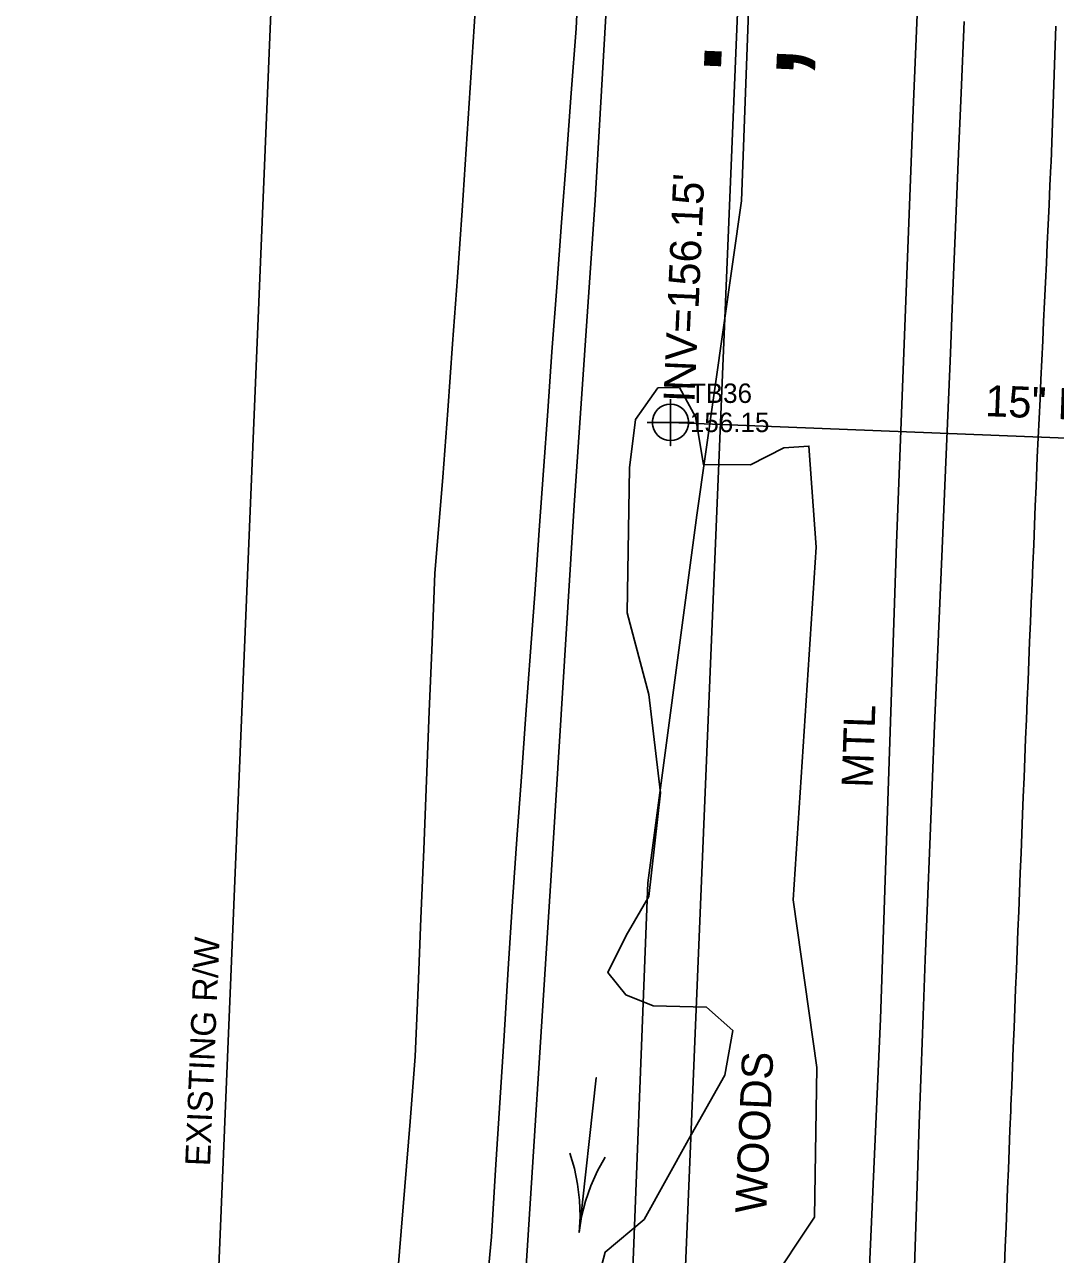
# Model space of a CAD drawing. Extents: x 2262665 to 2270527, y 505476 to 514960.
# Drawn here: x 2266169.2 to 2266301.8, y 511098 to 511256.2 of the extents above; entities that cross this region are included whole.
import ezdxf

# ---------------------------------------------------------------- set-up
doc = ezdxf.new("R2010")
doc.units = 0
for name, color, linetype in [('Exist Guardrail', 7, 'Continuous'), ('Exist Guardrail Text', 7, 'Continuous'), ('Exist Hydro River Flow Arrow CELL', 7, 'Continuous'), ('Exist Hydro Stream or Body of Water', 7, 'Continuous'), ('Exist Right of Way Control of Access CA Symbol CELL', 7, 'Continuous'), ('Exist Right of Way Control of Access Line', 7, 'Continuous'), ('Exist Right of Way Line', 7, 'Continuous'), ('Exist Right of Way Line Text', 7, 'Continuous'), ('Exist Roads EOP', 7, 'Continuous'), ('Exist Roads EOT', 7, 'Continuous'), ('Exist Structure Minor Pipes RCP 15 Inch', 7, 'Continuous'), ('Exist Structure Minor Pipes RCP 15 Inch Cogo Elevation', 7, 'Continuous'), ('Exist Structure Minor Pipes RCP 15 Inch Cogo Number', 7, 'Continuous'), ('Exist Structure Minor Pipes RCP 15 Inch Cogo Point CELL', 7, 'Continuous'), ('Exist Structure Minor Pipes RCP 15 Inch Invert', 7, 'Continuous'), ('Exist Structure Minor Pipes RCP 15 Inch Text', 7, 'Continuous'), ('Exist Vegetation Woods Line', 7, 'Continuous'), ('Exist Vegetation Woods Line Text', 7, 'Continuous')]:
    doc.layers.add(name, color=color, linetype=linetype)

msp = doc.modelspace()

# ---------------------------------------------------------------- linework, layer by layer
at = {"layer": 'Exist Guardrail'}
for points in [[(2266281.35, 511189.41), (2266283.51, 511245.19), (2266286.28, 511311.47), (2266288.16, 511367.12), (2266290.33, 511422.26), (2266290.78, 511465.99)], [(2266261.8, 510612.16), (2266262.75, 510625.88), (2266264.75, 510675.8), (2266265.34, 510710.28), (2266265.64, 510736.97), (2266265.09, 510764.38), (2266264.69, 510785.45), (2266264.68, 510797.92), (2266265.26, 510819.66), (2266266.83, 510855.77), (2266268.41, 510897.9), (2266270.73, 510946.09), (2266273.15, 510996.29), (2266276.21, 511058.67), (2266279.28, 511128.3), (2266281.35, 511189.41)]]:
    msp.add_lwpolyline(points, dxfattribs=at)
at = {"layer": 'Exist Hydro River Flow Arrow CELL'}
msp.add_line((2266241.61, 511110.77), (2266241.61, 511110.77), dxfattribs=at)
msp.add_lwpolyline([(2266243.88, 511110.51), (2266242.89, 511108.73), (2266242.03, 511106.83), (2266241.34, 511104.86), (2266240.8, 511102.86), (2266240.5, 511100.83), (2266242.71, 511120.71), (2266240.5, 511100.83), (2266240.65, 511102.88), (2266240.57, 511104.95), (2266240.32, 511107.02), (2266239.91, 511109.06), (2266239.33, 511111.02)], dxfattribs=at)
at = {"layer": 'Exist Hydro Stream or Body of Water'}
for points in [[(2266274.13, 511656.9), (2266285.13, 511659.83), (2266298.69, 511655.35), (2266301.39, 511640.07), (2266298.87, 511606.11), (2266296.18, 511561.33), (2266276.32, 511489.55), (2266273.39, 511447.18), (2266269.15, 511402.44), (2266266.62, 511350.29), (2266263.29, 511284.61), (2266261.41, 511233.5)], [(2266242.57, 511233.58), (2266245.62, 511286.27), (2266249.21, 511350.34), (2266253.36, 511402.9), (2266254.17, 511446.9), (2266255.33, 511501.23), (2266258.4, 511561.12), (2266266.85, 511608.7), (2266269.9, 511649.03)], [(2266206.57, 510578.51), (2266209.08, 510635.72), (2266212.86, 510696.25), (2266216.48, 510747.65), (2266219.15, 510807.86), (2266222.84, 510871.32), (2266226.45, 510939.45), (2266229.4, 510986.56), (2266230.72, 511031), (2266232.49, 511065.45), (2266233.25, 511089.1), (2266236.98, 511147.43), (2266239.87, 511194.38), (2266242.57, 511233.58)], [(2266261.41, 511233.5), (2266255.64, 511193.06), (2266249.34, 511145.79), (2266246.99, 511085.08), (2266243.6, 511064.29), (2266240.16, 511030.42), (2266236.69, 510984.86), (2266233.88, 510938.79), (2266230.23, 510870.3), (2266226.46, 510807.51), (2266224.4, 510747.13), (2266220.79, 510695.54), (2266216.13, 510635.45), (2266209.97, 510578.34)]]:
    msp.add_lwpolyline(points, dxfattribs=at)
at = {"layer": 'Exist Right of Way Control of Access Line'}
msp.add_line((2266232.79, 510577.78), (2266283.35, 511801.46), dxfattribs=at)
at = {"layer": 'Exist Right of Way Line'}
msp.add_line((2266169.17, 510491.24), (2266223.4, 511803.97), dxfattribs=at)
at = {"layer": 'Exist Roads EOP'}
for points in [[(2266234.84, 511183.51), (2266235.39, 511191.16), (2266235.93, 511198.8), (2266236.47, 511206.45), (2266237.02, 511214.1), (2266237.64, 511222.41), (2266238.26, 511230.73), (2266238.88, 511239.04), (2266239.5, 511247.35), (2266240.12, 511255.67), (2266240.61, 511265.53)], [(2266227.39, 511261.87), (2266226.75, 511252), (2266226.11, 511242.13), (2266225.47, 511232.27), (2266224.85, 511223.69), (2266224.23, 511215.12), (2266223.61, 511206.54), (2266222.99, 511197.97), (2266221.95, 511185.59)], [(2266290.06, 511256.57), (2266289.67, 511247.39), (2266289.3, 511238.55), (2266288.94, 511230.06), (2266288.61, 511221.91), (2266288.28, 511213.93), (2266287.94, 511205.91), (2266287.6, 511197.87), (2266287.26, 511189.79), (2266286.92, 511181.76), (2266286.58, 511173.83), (2266286.26, 511166.01), (2266285.94, 511158.3), (2266285.63, 511150.71), (2266285.33, 511143.25), (2266285.05, 511135.92), (2266284.78, 511128.72), (2266284.52, 511121.68), (2266284.28, 511114.79), (2266284.05, 511108.08), (2266283.83, 511101.53), (2266283.62, 511095.14)], [(2266216.71, 511090.03), (2266217.39, 511098.38), (2266218.08, 511106.74), (2266218.76, 511115.09), (2266219.44, 511123.44), (2266219.8, 511132.32), (2266220.16, 511141.2), (2266220.52, 511150.08), (2266220.87, 511158.96), (2266221.23, 511167.83), (2266221.59, 511176.71), (2266221.95, 511185.59)], [(2266234.84, 511183.51), (2266234.26, 511175.48), (2266233.68, 511167.45), (2266233.09, 511159.42), (2266232.51, 511151.39), (2266231.93, 511143.37), (2266231.39, 511134.74), (2266230.85, 511126.12), (2266230.31, 511117.49), (2266229.77, 511108.87), (2266229.23, 511100.24), (2266228.36, 511090.71)]]:
    msp.add_lwpolyline(points, dxfattribs=at)
at = {"layer": 'Exist Roads EOT'}
msp.add_lwpolyline([(2266295.25, 511096.49), (2266295.35, 511098.98), (2266295.45, 511101.48), (2266295.55, 511103.97), (2266295.65, 511106.47), (2266295.75, 511108.97), (2266295.85, 511111.46), (2266295.95, 511113.96), (2266296.05, 511116.46), (2266296.08, 511117.13), (2266296.18, 511119.63), (2266296.28, 511122.12), (2266296.38, 511124.62), (2266296.48, 511127.12), (2266296.57, 511129.61), (2266296.67, 511132.11), (2266296.77, 511134.61), (2266296.87, 511137.1), (2266296.97, 511139.6), (2266297.07, 511142.1), (2266297.17, 511144.59), (2266297.27, 511147.09), (2266297.37, 511149.59), (2266297.46, 511152.08), (2266297.56, 511154.58), (2266297.65, 511156.83), (2266297.76, 511159.32), (2266297.86, 511161.82), (2266297.96, 511164.32), (2266298.07, 511166.81), (2266298.17, 511169.31), (2266298.27, 511171.81), (2266298.38, 511174.3), (2266298.48, 511176.8), (2266298.58, 511179.3), (2266298.69, 511181.79), (2266298.79, 511184.29), (2266298.89, 511186.79), (2266299, 511189.28), (2266299.1, 511191.78), (2266299.2, 511194.27), (2266299.31, 511196.77), (2266299.36, 511198.03), (2266299.47, 511200.52), (2266299.59, 511203.02), (2266299.71, 511205.52), (2266299.82, 511208.01), (2266299.94, 511210.51), (2266300.05, 511213), (2266300.17, 511215.5), (2266300.28, 511218), (2266300.4, 511220.49), (2266300.52, 511222.99), (2266300.63, 511225.48), (2266300.75, 511227.98), (2266300.86, 511230.47), (2266300.98, 511232.97), (2266301.1, 511235.47), (2266301.21, 511237.96), (2266301.24, 511238.5), (2266301.33, 511241), (2266301.42, 511243.5), (2266301.51, 511245.99), (2266301.6, 511248.49), (2266301.69, 511250.99), (2266301.78, 511253.49), (2266301.87, 511255.98)], dxfattribs=at)
at = {"layer": 'Exist Structure Minor Pipes RCP 15 Inch'}
msp.add_line((2266329.29, 511201.93), (2266252.27, 511205.01), dxfattribs=at)
at = {"layer": 'Exist Structure Minor Pipes RCP 15 Inch Cogo Point CELL'}
msp.add_lwpolyline([(2266252.27, 511208.01), (2266252.27, 511202.01), (2266252.27, 511205.01), (2266255.27, 511205.01), (2266249.27, 511205.01)], dxfattribs=at)
msp.add_circle((2266252.27, 511205.01), 2.34, dxfattribs=at)
at = {"layer": 'Exist Vegetation Woods Line'}
msp.add_lwpolyline([(2266240.85, 511086.92), (2266243.88, 511098.3), (2266248.88, 511102.49), (2266254.56, 511112.67), (2266259.26, 511121.06), (2266260.29, 511126.8), (2266256.9, 511129.79), (2266250.04, 511129.95), (2266246.51, 511131.38), (2266244.22, 511134.27), (2266246.58, 511138.99), (2266249.5, 511144.04), (2266250.97, 511157.35), (2266249.48, 511170.03), (2266246.68, 511180.51), (2266246.98, 511199.16), (2266247.75, 511205.37), (2266250.66, 511209.44), (2266253.42, 511209.5), (2266255.48, 511205.73), (2266256.51, 511199.59), (2266262.55, 511199.57), (2266266.85, 511201.73), (2266270.09, 511201.97), (2266271.03, 511188.97), (2266268.06, 511143.59), (2266271.08, 511122.04), (2266270.79, 511102.79), (2266264.76, 511093.69)], dxfattribs=at)

# ---------------------------------------------------------------- texts
at = {"layer": 'Exist Guardrail Text'}
msp.add_text('MTL', height=4, rotation=88.0554, dxfattribs=at).set_placement((2266278.28, 511157.96))
at = {"layer": 'Exist Right of Way Control of Access CA Symbol CELL'}
msp.add_text(';', height=15, rotation=87.5984, dxfattribs=at).set_placement((2266268.01, 511248.56))
at = {"layer": 'Exist Right of Way Line Text'}
msp.add_text('EXISTING R/W', height=3.2, rotation=87.5983, dxfattribs=at).set_placement((2266193.02, 511109.3))
at = {"layer": 'Exist Structure Minor Pipes RCP 15 Inch Cogo Elevation'}
msp.add_text('156.15', height=2.5, dxfattribs=at).set_placement((2266254.77, 511203.76))
at = {"layer": 'Exist Structure Minor Pipes RCP 15 Inch Cogo Number'}
msp.add_text('TB36', height=2.5, dxfattribs=at).set_placement((2266254.77, 511207.51))
at = {"layer": 'Exist Structure Minor Pipes RCP 15 Inch Invert'}
msp.add_text("INV=156.15'", height=4, rotation=87.4803, dxfattribs=at).set_placement((2266255.35, 511207.53))
at = {"layer": 'Exist Structure Minor Pipes RCP 15 Inch Text'}
msp.add_text('15" RCP', height=4, rotation=357.7094, dxfattribs=at).set_placement((2266292.7, 511205.82))
at = {"layer": 'Exist Vegetation Woods Line Text'}
msp.add_text('WOODS', height=4, rotation=87.4803, dxfattribs=at).set_placement((2266264.59, 511103.21))

doc.saveas('drawing.dxf')
